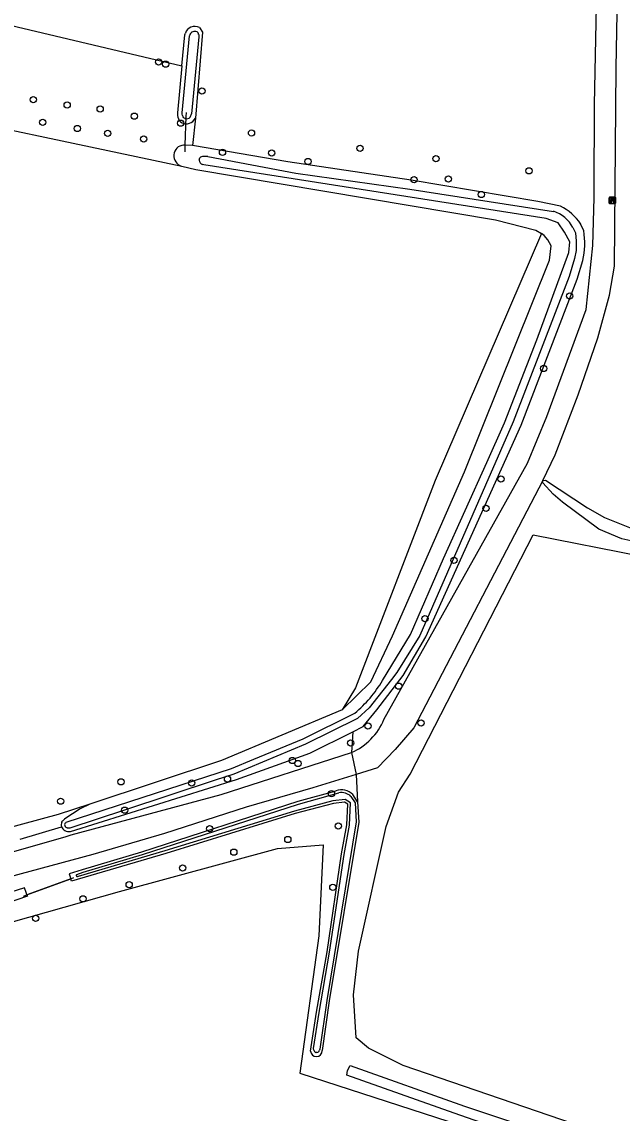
# Model space of a CAD drawing. Extents: x 162722 to 165099, y 384721 to 386283.
# Drawn here: x 164812.9 to 164906.9, y 385304.9 to 385476 of the extents above; entities that cross this region are included whole.
import ezdxf

# ---------------------------------------------------------------- set-up
doc = ezdxf.new("R2010")
doc.units = 0
for name, color, linetype in [('IMGEO_Bank', 7, 'Continuous'), ('IMGEO_Boom', 7, 'Continuous'), ('IMGEO_Duiker', 7, 'Continuous'), ('IMGEO_Gemengd_bos', 7, 'Continuous'), ('IMGEO_Grasland_agrarisch', 7, 'Continuous'), ('IMGEO_Grasland_overig', 7, 'Continuous'), ('IMGEO_Groenvoorziening', 7, 'Continuous'), ('IMGEO_Loofbos', 7, 'Continuous'), ('IMGEO_Rijbaan_lokaal_halfverhard', 7, 'Continuous'), ('IMGEO_Waterloop', 7, 'Continuous')]:
    doc.layers.add(name, color=color, linetype=linetype)

msp = doc.modelspace()

# ---------------------------------------------------------------- linework, layer by layer
at = {"layer": 'IMGEO_Bank'}
for p, q in [((164904.86, 385447.55), (164904.86, 385448.4)), ((164904.86, 385448.4), (164904.86, 385447.55)), ((164904.94, 385448.48), (164905.78, 385448.48)), ((164905.78, 385448.48), (164904.94, 385448.48)), ((164905.79, 385447.48), (164904.95, 385447.48)), ((164904.95, 385447.48), (164905.79, 385447.48)), ((164905.17, 385447.99), (164905.17, 385448.09)), ((164905.56, 385447.88), (164905.17, 385447.88)), ((164905.21, 385448.09), (164905.21, 385447.99)), ((164905.5, 385448.1), (164905.22, 385448.1)), ((164905.22, 385447.98), (164905.5, 385447.98)), ((164905.51, 385447.99), (164905.51, 385448.09)), ((164905.55, 385448.09), (164905.55, 385447.99)), ((164905.86, 385448.41), (164905.86, 385447.56)), ((164905.86, 385447.56), (164905.86, 385448.41))]:
    msp.add_line(p, q, dxfattribs=at)
for points in [[(164905.11, 385447.88), (164904.97, 385447.88), (164905.08, 385447.98), (164905.16, 385447.98)], [(164905.16, 385448.1), (164905.08, 385448.1), (164905.08, 385448.26), (164905.64, 385448.26), (164905.64, 385448.1), (164905.56, 385448.1)], [(164905.16, 385447.87), (164905.16, 385447.66), (164905.12, 385447.66), (164905.12, 385447.87)], [(164905.56, 385447.98), (164905.64, 385447.98), (164905.75, 385447.88), (164905.62, 385447.88)], [(164905.61, 385447.87), (164905.61, 385447.66), (164905.57, 385447.66), (164905.57, 385447.87)]]:
    msp.add_lwpolyline(points, dxfattribs=at)
for centre, radius, start, end in [((164904.94, 385448.4), 0.0779, 92.4484, 184.2845), ((164904.94, 385448.4), 0.0779, 92.4484, 184.2845), ((164904.94, 385447.56), 0.0779, 182.4484, 274.2845), ((164904.94, 385447.56), 0.0779, 182.4484, 274.2845), ((164905.11, 385447.87), 0.00671, 2.8957, 87.1043), ((164905.16, 385448.09), 0.00671, 2.8957, 87.1043), ((164905.16, 385447.99), 0.00671, 272.8957, 357.1043), ((164905.17, 385447.87), 0.00671, 92.8957, 177.1043), ((164905.22, 385448.09), 0.00671, 92.8957, 177.1043), ((164905.22, 385447.99), 0.00671, 182.8957, 267.1043), ((164905.5, 385448.09), 0.00671, 2.8957, 87.1043), ((164905.5, 385447.99), 0.00671, 272.8957, 357.1043), ((164905.56, 385448.09), 0.00671, 92.8957, 177.1043), ((164905.56, 385447.99), 0.00671, 182.8957, 267.1043), ((164905.56, 385447.87), 0.00671, 2.8957, 87.1043), ((164905.62, 385447.87), 0.00671, 92.8957, 177.1043), ((164905.78, 385448.4), 0.0779, 2.4484, 94.2845), ((164905.78, 385448.4), 0.0779, 2.4484, 94.2845), ((164905.78, 385447.56), 0.0779, 272.4484, 4.2845), ((164905.78, 385447.56), 0.0779, 272.4484, 4.2845)]:
    msp.add_arc(centre, radius, start, end, dxfattribs=at)
at = {"layer": 'IMGEO_Boom'}
for centre in [(164834.29, 385469.67), (164835.4, 385469.33), (164841.08, 385465.14), (164814.65, 385463.75), (164819.96, 385462.93), (164825.13, 385462.29), (164830.49, 385461.18), (164816.13, 385460.23), (164821.57, 385459.25), (164837.74, 385460.08), (164826.31, 385458.49), (164831.96, 385457.59), (164848.84, 385458.56), (164844.29, 385455.5), (164852.01, 385455.4), (164865.83, 385456.14), (164857.69, 385454.08), (164877.72, 385454.54), (164892.28, 385452.61), (164874.29, 385451.24), (164879.68, 385451.35), (164884.84, 385448.9), (164898.67, 385432.98), (164894.59, 385421.64), (164887.9, 385404.33), (164885.58, 385399.72), (164880.54, 385391.56), (164875.99, 385382.43), (164871.89, 385371.85), (164867.07, 385365.62), (164875.4, 385366.06), (164864.36, 385362.93), (164855.23, 385360.2), (164856.12, 385359.73), (164828.41, 385356.86), (164839.47, 385356.68), (164845.08, 385357.31), (164861.37, 385355), (164818.94, 385353.82), (164828.95, 385352.42), (164842.27, 385349.51), (164862.43, 385349.92), (164854.52, 385347.82), (164846.06, 385345.83), (164838.04, 385343.37), (164829.67, 385340.75), (164861.57, 385340.33), (164822.44, 385338.52), (164815.02, 385335.48)]:
    msp.add_circle(centre, 0.489, dxfattribs=at)
at = {"layer": 'IMGEO_Duiker'}
for points in [[(164838.42, 385455.59), (164838.45, 385456.65), (164838.61, 385461.12), (164838.64, 385461.77)], [(164813.12, 385338.96), (164813.66, 385339.16), (164820.53, 385341.67), (164821.02, 385341.85)]]:
    msp.add_lwpolyline(points, dxfattribs=at)
at = {"layer": 'IMGEO_Gemengd_bos'}
for points in [[(164869.58, 385366.63), (164892.08, 385406.78), (164895.08, 385414.11), (164901.24, 385430.9), (164902.28, 385440.89), (164902.48, 385448.36), (164902.51, 385449.47), (164902.54, 385463.01), (164902.97, 385483.67), (164902.79, 385492.87), (164902.28, 385500), (164902.17, 385501.56), (164902.19, 385508.19), (164903.58, 385517.06), (164903.49, 385522.26)], [(164800.18, 385477.99), (164837.93, 385469.09)], [(164840.67, 385475.06), (164841.15, 385474.37), (164840.06, 385460.86)], [(164837.93, 385469.09), (164838.39, 385473.91), (164838.48, 385474.19)], [(164840.06, 385460.86), (164839.58, 385456.6)], [(164897.22, 385447.09), (164893.7, 385447.8), (164873.82, 385451.15), (164854.5, 385454.02), (164839.58, 385456.6)], [(164900.87, 385443.25), (164900.39, 385444.27)], [(164864.71, 385364.71), (164866.31, 385365.51), (164868.47, 385368.12), (164872.58, 385373.54), (164876.13, 385379.6), (164891.08, 385412.78), (164899.85, 385435.62), (164900.73, 385438.54)], [(164864.71, 385364.71), (164864.52, 385361.45)]]:
    msp.add_lwpolyline(points, dxfattribs=at)
for centre, radius, start, end in [((164839.82, 385473.83), 1.39, 109.877, 164.9159), ((164839.92, 385473.44), 1.79, 65.0572, 108.5544), ((164893.3, 385439.48), 8.56, 34.0475, 62.7504), ((164888.83, 385441.26), 12.2, 347.1, 9.3748), ((164860.53, 385370.4), 9.8, 294.0104, 337.3982)]:
    msp.add_arc(centre, radius, start, end, dxfattribs=at)
at = {"layer": 'IMGEO_Grasland_agrarisch'}
for points in [[(164837.9, 385453.35), (164840.09, 385452.8), (164887.06, 385444.94), (164893.36, 385443.34), (164894.25, 385442.77)], [(164894.25, 385442.77), (164877.61, 385404.09), (164865.11, 385371.6), (164863.04, 385368.15)], [(164863.04, 385368.15), (164844.12, 385360.22), (164823.52, 385353.38)]]:
    msp.add_lwpolyline(points, dxfattribs=at)
at = {"layer": 'IMGEO_Grasland_overig'}
for points in [[(164837.93, 385469.09), (164837.23, 385461.7), (164837.24, 385461.3)], [(164823.52, 385353.38), (164818.56, 385351.73), (164809.87, 385349.41), (164798.47, 385346.04), (164739.48, 385330.58), (164739.48, 385331.37), (164790.54, 385463.4), (164837.9, 385453.35)], [(164839.85, 385460.59), (164840.06, 385460.86)], [(164839.58, 385456.6), (164838.45, 385456.65), (164838.2, 385456.66)], [(164894.48, 385404.07), (164874.25, 385365.3), (164871.35, 385361.95), (164868.56, 385359.03), (164865.25, 385358)], [(164977.97, 385380.53), (164974.67, 385381.03), (164966.42, 385382.75), (164957.49, 385384.4), (164949.44, 385386.11), (164939.68, 385387.71), (164937.51, 385388.67), (164934.67, 385389.33), (164933.37, 385389.76), (164926.18, 385391.05), (164924.3, 385391.58), (164919.78, 385392.09), (164916.72, 385392.79), (164913.3, 385393.34), (164911.55, 385393.91), (164906.82, 385394.93), (164903.22, 385396.45), (164897.54, 385400.67), (164896.06, 385401.95), (164894.48, 385403.74), (164894.48, 385404.07)], [(165042.67, 385290.6), (165038.75, 385287.31), (165017.82, 385279.27), (165007.53, 385276.27), (164995.62, 385276.8), (164972.2, 385281.21), (164942.59, 385289.39), (164899.25, 385303.24), (164872.6, 385312.4), (164867.17, 385315.11), (164865.21, 385316.71), (164864.81, 385323.47), (164865.58, 385330.33), (164869.92, 385349.84), (164871.85, 385355.23), (164873.67, 385358.08), (164892.97, 385395.58), (164926.88, 385388.89), (164973.21, 385379.67), (164977.97, 385380.53)], [(164865.25, 385358), (164865.45, 385353.7)], [(164823.52, 385353.38), (164822.01, 385352.65), (164820.78, 385351.84), (164820.23, 385351.47), (164819.57, 385350.99), (164819.38, 385350.84), (164819.24, 385350.71), (164819.1, 385350.58), (164819.12, 385350.52)], [(164858.08, 385314.67), (164859, 385320.76), (164860.66, 385330.21), (164862.94, 385345.55), (164863.75, 385350.12), (164863.92, 385353.36), (164863.4, 385353.68), (164861.66, 385353.46), (164855.66, 385351.88), (164835.39, 385345.65), (164820.66, 385341.29), (164820.53, 385341.67)], [(164865.45, 385353.7), (164865.67, 385350.56), (164861.02, 385322.52), (164859.92, 385314.73)], [(164812.59, 385347.85), (164819.08, 385349.82)], [(164910.64, 385188.43), (164865.16, 385217.98), (164851.06, 385227.76), (164845.82, 385265.69), (164843.7, 385270.98), (164838.43, 385273.62), (164833.08, 385274.81), (164791.26, 385276.45), (164791.05, 385329.19), (164828.15, 385339.67), (164852.93, 385346.41), (164860.06, 385346.98), (164859.39, 385332.73), (164856.4, 385311.2), (164883.62, 385302.38), (164926.72, 385288.44)], [(164820.53, 385341.67), (164813.66, 385339.16)], [(164813.66, 385339.16), (164813.52, 385339.53), (164813.26, 385340.23), (164786.33, 385331.74), (164786.35, 385331.28)], [(164813.66, 385339.16), (164813.73, 385338.95), (164809, 385337.3), (164789.61, 385330.23), (164788.9, 385323.24), (164788.74, 385319.16), (164788.99, 385315.81), (164788.93, 385311.75), (164789.79, 385286.6), (164789.88, 385277.92)]]:
    msp.add_lwpolyline(points, dxfattribs=at)
for centre, radius, start, end in [((164838.74, 385461.4), 1.5, 184.0429, 226.5944), ((164838.64, 385461.5), 1.51, 231.9078, 322.7051), ((164838.35, 385454.98), 1.69, 95.3218, 254.3769), ((164819.82, 385350.13), 0.8, 150.5628, 202.9425), ((164859, 385314.72), 0.92, 183.1962, 0.4187)]:
    msp.add_arc(centre, radius, start, end, dxfattribs=at)
at = {"layer": 'IMGEO_Groenvoorziening'}
for points in [[(164863.04, 385368.15), (164867.52, 385372.53), (164870.93, 385379.76), (164882.2, 385405.43), (164895.5, 385438.62), (164895.76, 385440.85), (164895.24, 385441.82), (164894.67, 385442.5), (164894.25, 385442.77)], [(164820.47, 385349.09), (164846.46, 385357.23), (164857.98, 385361.35), (164864.71, 385364.71)], [(164862.04, 385355.42), (164856.1, 385353.77), (164831.63, 385345.85), (164822.32, 385343.08), (164820.27, 385342.44), (164820.49, 385341.8), (164820.53, 385341.67)], [(164865.45, 385353.7), (164864.72, 385354.85)]]:
    msp.add_lwpolyline(points, dxfattribs=at)
for centre, radius, start, end in [((164862.94, 385353.07), 2.52, 44.9677, 110.8894), ((164820.08, 385350.16), 1.05, 198.914, 242.8415), ((164820.28, 385350.76), 1.68, 246.0725, 276.6807)]:
    msp.add_arc(centre, radius, start, end, dxfattribs=at)
at = {"layer": 'IMGEO_Loofbos'}
for points in [[(164894.48, 385404.07), (164896.39, 385408.13), (164899.99, 385417.5), (164903.09, 385426.42), (164904.93, 385433.11), (164905.68, 385437.65), (164905.94, 385468.77), (164906.17, 385480.23), (164905.9, 385500), (164905.59, 385505.37), (164905.71, 385511.92), (164906.34, 385522.23)], [(164894.48, 385404.07), (164894.87, 385404.16), (164901.48, 385399.79), (164904.13, 385398.3), (164909.06, 385396.29)]]:
    msp.add_lwpolyline(points, dxfattribs=at)
at = {"layer": 'IMGEO_Rijbaan_lokaal_halfverhard'}
for points in [[(164739.12, 385326.36), (164756.47, 385330.87), (164769.43, 385334.2), (164805.33, 385344.14), (164819.81, 385348.3), (164820.59, 385348.53), (164844.08, 385354.85), (164864.52, 385361.45)], [(164864.52, 385361.45), (164865.25, 385358)], [(164865.25, 385358), (164858.46, 385355.91), (164847.98, 385352.89), (164835.19, 385348.75), (164823.98, 385345.48), (164779.24, 385333.39)]]:
    msp.add_lwpolyline(points, dxfattribs=at)
at = {"layer": 'IMGEO_Waterloop'}
for points in [[(164838.02, 385461.3), (164838, 385461.48), (164837.99, 385461.68), (164839.14, 385473.76)], [(164840.56, 385473.99), (164840.57, 385473.82), (164840.57, 385473.63), (164839.42, 385461.54)], [(164838.42, 385460.8), (164838.19, 385460.92)], [(164840.63, 385454.31), (164840.73, 385454.65)], [(164842.01, 385454.84), (164855.79, 385452.25), (164873.63, 385449.73), (164896.14, 385446.26)], [(164869.35, 385372.73), (164873.74, 385379.96), (164878.91, 385391.85), (164885.67, 385406.92), (164888.47, 385413.12), (164893.54, 385426.11), (164898.56, 385439.82), (164898.69, 385441.5), (164897.87, 385443), (164896.88, 385444.44), (164895.01, 385445.17), (164841.39, 385453.54), (164841.14, 385453.61)], [(164899.18, 385443.71), (164899.56, 385442.89), (164899.69, 385441.61), (164899.69, 385440.15), (164899.42, 385438.87), (164898.58, 385436.06), (164889.82, 385413.26), (164875.21, 385379.78), (164871.62, 385373.98), (164870.75, 385372.89), (164867.24, 385368.48), (164865.42, 385366.78), (164857.3, 385362.74), (164846.05, 385358.07), (164843.14, 385357.11), (164828.95, 385352.42), (164820.38, 385349.62), (164820.27, 385349.62), (164820.16, 385349.62), (164820.08, 385349.63)], [(164819.65, 385350.35), (164819.73, 385350.43), (164819.83, 385350.51), (164845.72, 385358.96), (164849.21, 385360.41), (164856.91, 385363.6), (164865, 385367.62)], [(164821.39, 385342.25), (164821.46, 385342.34), (164822.45, 385342.68), (164831.75, 385345.45), (164856.22, 385353.37), (164862.52, 385355.13)], [(164858.59, 385314.81), (164858.56, 385315.08), (164859.41, 385320.69), (164861.07, 385330.15), (164863.35, 385345.49), (164864.17, 385350.07), (164864.35, 385353.59), (164863.49, 385354.11), (164861.58, 385353.87), (164855.55, 385352.28), (164835.27, 385346.05), (164821.68, 385342.02), (164821.56, 385342.01)], [(164864.41, 385354.57), (164865.05, 385353.56), (164865.25, 385350.58), (164860.61, 385322.58), (164859.53, 385314.97)], [(164859.06, 385314.43), (164858.91, 385314.43)], [(164859.53, 385314.97), (164859.48, 385314.79)], [(164934.1, 385286.95), (164932.81, 385287.31), (164918.43, 385292.65), (164916.83, 385292.9), (164909.49, 385295.02), (164883.71, 385303.84), (164880.56, 385304.92), (164863.77, 385310.87), (164863.88, 385311.64), (164864.29, 385312.42), (164882.17, 385306.04), (164900.57, 385299.92), (164917.49, 385295.19), (164927.98, 385291.47), (164932.25, 385290.44), (164939.85, 385287.38), (164940.25, 385286.39), (164940.43, 385285.93), (164940.41, 385285.14)]]:
    msp.add_lwpolyline(points, dxfattribs=at)
for centre, radius, start, end in [((164839.98, 385473.65), 0.846, 115.5022, 172.2124), ((164839.92, 385473.55), 0.916, 64.9663, 109.2177), ((164840.09, 385473.96), 0.469, 3.8646, 62.7567), ((164838.67, 385461.36), 0.65, 185.828, 222.9683), ((164838.63, 385461.62), 0.849, 255.0196, 314.2451), ((164837.93, 385461.77), 1.5, 329.6334, 351.453), ((164841.35, 385454.3), 0.72, 179.6514, 253.3984), ((164841.33, 385454), 0.877, 91.5863, 132.3993), ((164841.44, 385450.43), 4.45, 82.5924, 91.7791), ((164894.53, 385441.27), 5.25, 27.6745, 72.22), ((164852.26, 385382.9), 19.89, 309.83, 329.2673), ((164862.94, 385353.07), 2.1, 45.6877, 101.4443), ((164819.89, 385350.12), 0.337, 134.9301, 166.659), ((164820.07, 385350.16), 0.515, 176.6552, 217.3859), ((164820.13, 385350.23), 0.604, 218.9573, 265.0971), ((164821.56, 385342.19), 0.176, 158.925, 269.3358), ((164859.12, 385314.94), 0.551, 194.1611, 247.092), ((164858.97, 385314.96), 0.536, 280.0235, 341.7214)]:
    msp.add_arc(centre, radius, start, end, dxfattribs=at)

doc.saveas('drawing.dxf')
